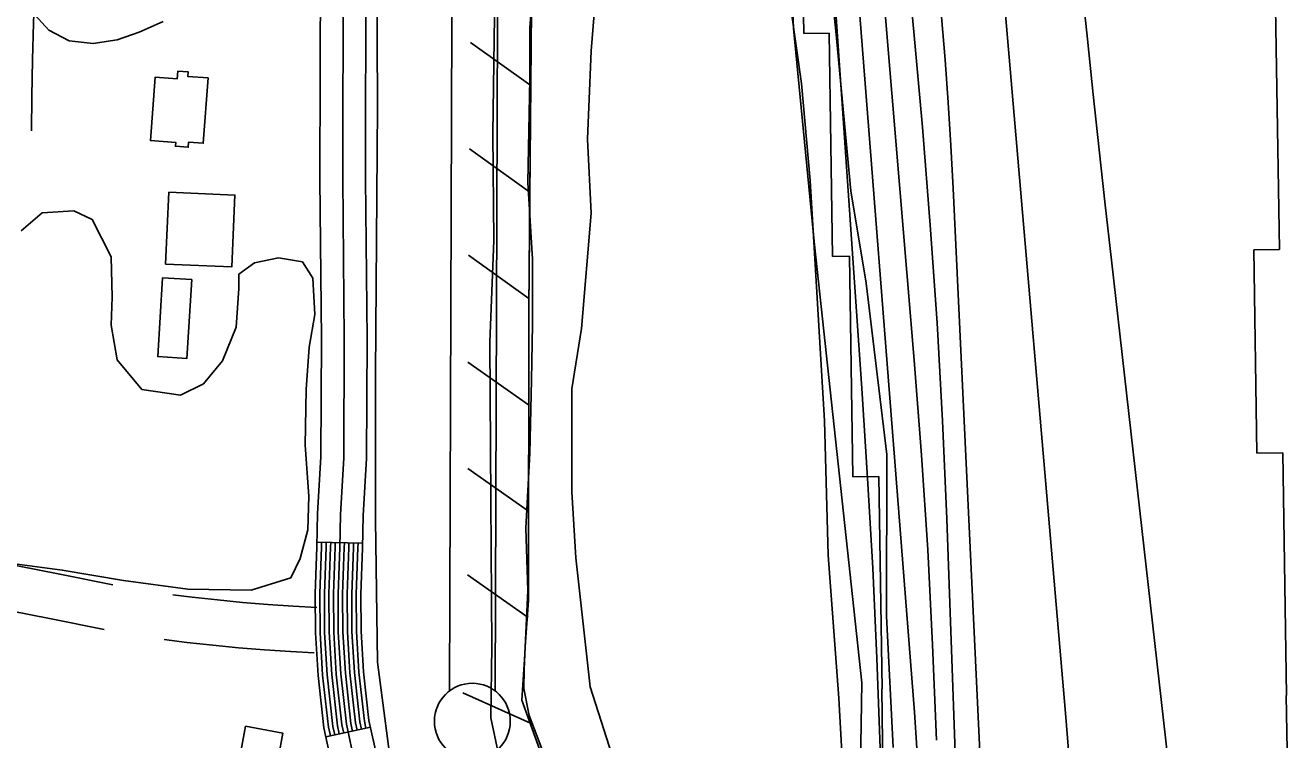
# Model space of a CAD drawing. Extents: x 3715084 to 3753216, y 488173 to 513963.
# Drawn here: x 3732110 to 3732943, y 504956 to 505426 of the extents above; entities that cross this region are included whole.
import ezdxf

# ---------------------------------------------------------------- set-up
doc = ezdxf.new("R2010")
doc.units = 0
for name, color, linetype in [('V-BLDG-OTLN', 7, 'Continuous'), ('V-FLOD-BASE', 7, 'Continuous'), ('V-LEVE-TOET', 7, 'Continuous'), ('V-RIVR-EDGE', 7, 'Continuous'), ('V-ROAD-CNTR', 7, 'Continuous'), ('V-RRAP-FSHR', 7, 'Continuous'), ('V-RRAP-RVMT', 7, 'Continuous'), ('V-SITE-VEGE', 7, 'Continuous'), ('V-SURV-LINE', 7, 'Continuous'), ('V-TOPO-DPTH', 7, 'Continuous'), ('V-TOPO-MINR', 7, 'Continuous'), ('V-TOPO-WATR', 7, 'Continuous')]:
    doc.layers.add(name, color=color, linetype=linetype)

msp = doc.modelspace()

# ---------------------------------------------------------------- linework, layer by layer
at = {"layer": 'V-BLDG-OTLN'}
for points in [[(3732230.77, 505391.8), (3732227.59, 505348.82), (3732217.93, 505349.54), (3732217.68, 505346.14), (3732209.21, 505346.77), (3732209.4, 505349.36), (3732192.82, 505350.58), (3732195.9, 505392.27), (3732210.45, 505391.19), (3732210.83, 505396.3), (3732217.61, 505395.8), (3732217.38, 505392.79)], [(3732204.83, 505316.59), (3732248.44, 505314.68), (3732246.37, 505267.36), (3732202.75, 505269.28)], [(3732219.98, 505259.06), (3732216.8, 505207.24), (3732197.64, 505208.41), (3732200.82, 505260.24)], [(3732255.27, 504965.13), (3732279.92, 504960.69), (3732277.06, 504944.84), (3732269.68, 504946.17), (3732269.21, 504943.51), (3732263.7, 504944.5), (3732264.23, 504947.47), (3732252.47, 504949.59)]]:
    msp.add_lwpolyline(points, close=True, dxfattribs=at)
at = {"layer": 'V-FLOD-BASE'}
msp.add_lwpolyline([(3732369.86, 506195.04), (3732387.53, 506114.76), (3732405.2, 506033.22), (3732415.29, 505968.12), (3732420.32, 505903.65), (3732421.56, 505841.71), (3732422.15, 505737.42), (3732420.22, 505644.51), (3732419.56, 505543.38), (3732419.52, 505447.95), (3732418.22, 505355.04), (3732418.83, 505284.88), (3732416.27, 505217.88), (3732416.87, 505113.6), (3732417.47, 505017.53), (3732416.82, 504970.75), (3732424.39, 504935.36)], dxfattribs=at)
at = {"layer": 'V-LEVE-TOET'}
for points in [[(3732277.6, 506241.82), (3732297.79, 506152.7), (3732323.67, 506056.62), (3732349.54, 505949.16), (3732351.41, 505860.68), (3732347.58, 505770.93), (3732343.75, 505654.63), (3732343.71, 505566.15), (3732341.78, 505463.12), (3732342.38, 505372.74), (3732341.05, 505197.03), (3732341.02, 505100.97), (3732342.25, 505007.42), (3732352.96, 504925.25), (3732380.11, 504857.61), (3732414.21, 504771.64), (3732441.37, 504704.01), (3732473.57, 504616.77), (3732486.19, 504562.41), (3732492.49, 504516.27), (3732487.4, 504422.1), (3732475.34, 504291.27), (3732456.33, 504155.39), (3732427.22, 504035.31)], [(3732445.76, 505468.37), (3732442.58, 505424.76), (3732442.57, 505391.26), (3732441.28, 505323), (3732444.42, 505272.44), (3732444.41, 505229.46), (3732443.76, 505192.8), (3732442.48, 505144.77), (3732439.93, 505095.47), (3732441.18, 505054.38), (3732439.27, 505012.67), (3732437.37, 504982.33), (3732449.99, 504946.93)]]:
    msp.add_lwpolyline(points, dxfattribs=at)
at = {"layer": 'V-RIVR-EDGE'}
msp.add_lwpolyline([(3732547.1, 506285.46), (3732563.58, 506153.95), (3732581.31, 506041.04), (3732600.23, 505923.33), (3732609.7, 505865.08), (3732612.5, 505783.43), (3732620.09, 505699.36), (3732624.71, 505626.71), (3732632.88, 505528.24), (3732644.02, 505422.55), (3732653.97, 505317.47), (3732664.02, 505256.81), (3732677.55, 505143.92), (3732677.29, 505037.66), (3732681.88, 504951.2)], dxfattribs=at)
at = {"layer": 'V-ROAD-CNTR'}
for p, q in [((3732302.48, 505086.27), (3732332.47, 505085.65)), ((3732308.3, 504958.17), (3732337.61, 504964.55))]:
    msp.add_line(p, q, dxfattribs=at)
for points in [[(3732272.82, 506192.19), (3732294.34, 506096.93), (3732306.38, 506022.68), (3732315.01, 505976.97), (3732322.83, 505947.96), (3732324.18, 505920.03), (3732325.69, 505895.48), (3732325.96, 505843.37), (3732323.8, 505783.55), (3732318.88, 505685.31), (3732317.54, 505574.14), (3732319.65, 505464.12), (3732319.42, 505325.3), (3732320.43, 505220.01), (3732320.06, 505141.88), (3732317.86, 505104.47), (3732317.41, 505082.87), (3732316.3, 505052.19), (3732316.48, 505027.17), (3732318.12, 504999.75), (3732321.84, 504966.5), (3732327.45, 504940.72)], [(3732341.98, 504944.53), (3732336.66, 504968.94), (3732333.07, 505001.03), (3732331.48, 505027.67), (3732331.3, 505051.97), (3732332.41, 505082.45), (3732332.85, 505103.88), (3732335.05, 505141.41), (3732335.43, 505220.05), (3732334.42, 505325.36), (3732334.65, 505464.26), (3732332.54, 505574.2), (3732333.87, 505684.84), (3732338.79, 505782.91), (3732340.96, 505843.14), (3732340.69, 505895.98), (3732339.16, 505920.85), (3732337.73, 505950.31), (3732329.65, 505980.32), (3732321.16, 506025.27), (3732309.07, 506099.79), (3732287.42, 506195.62)], [(3732312.93, 504936.91), (3732307.02, 504964.06), (3732303.17, 504998.46), (3732301.48, 505026.67), (3732301.3, 505052.4), (3732302.42, 505083.3), (3732302.87, 505105.07), (3732305.06, 505142.36), (3732305.43, 505219.98), (3732304.42, 505325.24), (3732304.65, 505463.99), (3732302.94, 505553.42)], [(3732116.99, 505456.81), (3732116.77, 505451.91), (3732115.89, 505427.79), (3732115.22, 505403.66), (3732114.75, 505379.52), (3732114.5, 505356.85)], [(3732311.23, 504958.8), (3732309.98, 504964.55), (3732306.16, 504998.72), (3732304.48, 505026.77), (3732304.3, 505052.36), (3732305.42, 505083.21), (3732305.48, 505086.21)], [(3732314.16, 504959.44), (3732312.94, 504965.04), (3732309.15, 504998.98), (3732307.48, 505026.87), (3732307.3, 505052.32), (3732308.42, 505083.13), (3732308.48, 505086.15)], [(3732317.09, 504960.08), (3732315.91, 504965.52), (3732312.14, 504999.23), (3732310.48, 505026.97), (3732310.3, 505052.27), (3732311.41, 505083.04), (3732311.48, 505086.08)], [(3732320.03, 504960.72), (3732318.87, 504966.01), (3732315.13, 504999.49), (3732313.48, 505027.07), (3732313.3, 505052.23), (3732314.41, 505082.96), (3732314.48, 505086.02)], [(3732322.96, 504961.36), (3732321.84, 504966.5), (3732318.12, 504999.75), (3732316.48, 505027.17), (3732316.3, 505052.19), (3732317.41, 505082.87), (3732317.48, 505085.96)], [(3732325.89, 504962), (3732324.8, 504966.99), (3732321.11, 505000), (3732319.48, 505027.27), (3732319.3, 505052.14), (3732320.41, 505082.79), (3732320.48, 505085.9)], [(3732328.82, 504962.64), (3732327.76, 504967.47), (3732324.1, 505000.26), (3732322.48, 505027.37), (3732322.3, 505052.1), (3732323.41, 505082.7), (3732323.48, 505085.84)], [(3732331.75, 504963.28), (3732330.73, 504967.96), (3732327.09, 505000.52), (3732325.48, 505027.47), (3732325.3, 505052.05), (3732326.41, 505082.62), (3732326.47, 505085.77)], [(3732334.68, 504963.91), (3732333.69, 504968.45), (3732330.08, 505000.77), (3732328.48, 505027.57), (3732328.3, 505052.01), (3732329.41, 505082.53), (3732329.47, 505085.71)], [(3732069.9, 505077.62), (3732078.24, 505076.02), (3732133.15, 505065.26), (3732168.01, 505058.28)], [(3732064.22, 505048.16), (3732072.53, 505046.57), (3732127.32, 505035.83), (3732162.33, 505028.82)], [(3732207.44, 505051.66), (3732220.27, 505050.07), (3732236.85, 505048.25), (3732253.45, 505046.67), (3732270.07, 505045.32), (3732286.71, 505044.22), (3732302.25, 505043.4)], [(3732201.75, 505022.14), (3732216.79, 505020.27), (3732233.79, 505018.41), (3732250.82, 505016.78), (3732267.87, 505015.4), (3732284.93, 505014.27), (3732300.69, 505013.45)]]:
    msp.add_lwpolyline(points, dxfattribs=at)
at = {"layer": 'V-RRAP-FSHR'}
for p, q in [((3732443.22, 505386.67), (3732403.48, 505415.05)), ((3732442.57, 505316.67), (3732402.83, 505345.05)), ((3732441.92, 505246.68), (3732402.18, 505275.06)), ((3732441.77, 505176.68), (3732401.81, 505204.74)), ((3732441.67, 505106.68), (3732401.71, 505134.74)), ((3732441.57, 505036.68), (3732401.61, 505064.74)), ((3732443.09, 504967.18), (3732398.53, 504987.15))]:
    msp.add_line(p, q, dxfattribs=at)
for points in [[(3732519.33, 506357.29), (3732552.02, 506121.08), (3732566.68, 505982.33), (3732587.89, 505808.68), (3732607.78, 505633.74), (3732616.2, 505424.27), (3732630.02, 505281.85), (3732661.1, 504993.66), (3732657.04, 504737.72)], [(3732442.38, 505960.83), (3732443, 505922.25), (3732447.8, 505878.27), (3732448.78, 505801.38), (3732444.37, 505511.14), (3732441.85, 505239.82), (3732441.59, 505047.86), (3732439.46, 505017.74), (3732438.77, 505002.4), (3732438.73, 504989.9), (3732442.11, 504972.29), (3732491.76, 504842.17), (3732565.96, 504637.75), (3732576.42, 504615.4), (3732579.18, 504607.2), (3732583.69, 504591.63), (3732582.89, 504573.69), (3732579.45, 504525.92), (3732534.32, 504210.67), (3732488.37, 503847.79)], [(3732443.29, 505393.95), (3732441.85, 505239.82), (3732441.59, 505047.86), (3732439.46, 505017.74), (3732438.77, 505002.4), (3732438.73, 504989.9), (3732442.11, 504972.29), (3732459.75, 504926.06)]]:
    msp.add_lwpolyline(points, dxfattribs=at)
at = {"layer": 'V-RRAP-RVMT'}
for p, q in [((3732622.89, 505420.94), (3732620.47, 505579.44)), ((3732933.59, 505438.12), (3732936.07, 505278.94)), ((3732639.56, 505421.27), (3732622.89, 505420.94)), ((3732641.8, 505274.3), (3732639.56, 505421.27)), ((3732652.94, 505274.51), (3732641.8, 505274.3)), ((3732655.3, 505129.19), (3732652.94, 505274.51)), ((3732936.07, 505278.94), (3732919.19, 505278.66)), ((3732919.19, 505278.66), (3732921.3, 505144.78)), ((3732921.3, 505144.78), (3732938.28, 505145.08)), ((3732938.28, 505145.08), (3732940.76, 504985.35)), ((3732672.25, 505129.49), (3732655.3, 505129.19)), ((3732674.44, 504989.85), (3732672.25, 505129.49)), ((3732676.56, 504840.91), (3732674.27, 504989.85)), ((3732674.27, 504989.85), (3732674.44, 504989.85)), ((3732940.76, 504985.35), (3732940.59, 504985.35)), ((3732940.59, 504985.35), (3732942.87, 504839.66))]:
    msp.add_line(p, q, dxfattribs=at)
at = {"layer": 'V-SITE-VEGE'}
for points in [[(3732535.81, 506245.22), (3732543.37, 506164.31), (3732553.45, 506085.93), (3732561.01, 506023.35), (3732569.84, 505965.2), (3732581.83, 505919.05), (3732587.51, 505877.33), (3732590.65, 505836.88), (3732597.56, 505726.89), (3732601.96, 505654.2), (3732605.1, 505581.51), (3732609.5, 505530.94), (3732611.38, 505459.51), (3732621.46, 505388.08), (3732627.13, 505324.24), (3732636.55, 505166.21), (3732639.04, 505077.72), (3732645.96, 504983.54), (3732650.36, 504904.53)], [(3732505.62, 504918.48), (3732482.26, 504991.18), (3732472.81, 505075.88), (3732470.3, 505119.5), (3732470.32, 505187.13), (3732476.66, 505226.95), (3732483, 505302.8), (3732480.49, 505351.47), (3732483.04, 505409.62), (3732487.49, 505466.51), (3732494.46, 505532.87), (3732486.27, 505599.25), (3732488.19, 505656.76), (3732493.9, 505709.23), (3732492.02, 505774.96), (3732485.1, 505863.46), (3732488.28, 505908.33), (3732485.77, 505961.43), (3732478.84, 506010.74), (3732466.85, 506061.31), (3732454.85, 506111.24), (3732440.34, 506163.72), (3732425.82, 506222.51)], [(3732201.2, 505428.85), (3732185.4, 505421.9), (3732170.85, 505416.85), (3732155.05, 505414.33), (3732139.25, 505416.23), (3732125.98, 505423.18), (3732112.08, 505438.36)], [(3732107.6, 505291.09), (3732121.51, 505303.09), (3732142.37, 505304.35), (3732154.38, 505298.65), (3732167.01, 505274), (3732167.63, 505247.45), (3732166.99, 505229.12), (3732170.78, 505206.36), (3732187.2, 505186.76), (3732212.49, 505182.96), (3732227.66, 505190.54), (3732240.31, 505205.7), (3732249.16, 505227.82), (3732251.07, 505253.11), (3732251.07, 505262.59), (3732261.19, 505270.17), (3732276.99, 505273.32), (3732292.79, 505270.79), (3732299.74, 505260.04), (3732301, 505236.02), (3732297.2, 505214.53), (3732295.29, 505186.72), (3732294.65, 505150.06), (3732297.16, 505116.56), (3732296.52, 505094.44), (3732291.46, 505075.47), (3732285.13, 505062.84), (3732259.21, 505054.63), (3732217.5, 505055.28), (3732175.15, 505060.98), (3732134.69, 505067.95), (3732104.99, 505071.75)]]:
    msp.add_lwpolyline(points, dxfattribs=at)
at = {"layer": 'V-SURV-LINE'}
for points in [[(3732389.78, 504988.48), (3732392.78, 505870.88)], [(3732422.78, 505870.77), (3732419.78, 504988.37)]]:
    msp.add_lwpolyline(points, dxfattribs=at)
msp.add_circle((3732404.71, 504968.45), 25, dxfattribs=at)
at = {"layer": 'V-TOPO-DPTH'}
for points in [[(3732871.24, 504868.24), (3732825.52, 505271.84), (3732821.45, 505308.19), (3732817.44, 505344.55), (3732813.53, 505380.91), (3732809.67, 505417.28), (3732804.29, 505468.73), (3732803.2, 505479.39), (3732802.14, 505490.05), (3732801.12, 505500.72), (3732800.14, 505511.38), (3732785.22, 505676.52), (3732776.75, 505769.75), (3732768.23, 505862.98), (3732759.6, 505956.2), (3732750.92, 506049.41), (3732733.22, 506238.41)], [(3732871.24, 504868.24), (3732825.52, 505271.84), (3732821.45, 505308.19), (3732817.44, 505344.55), (3732813.53, 505380.91), (3732809.67, 505417.28), (3732804.29, 505468.73), (3732803.2, 505479.39), (3732802.14, 505490.05), (3732801.12, 505500.72), (3732800.14, 505511.38), (3732785.22, 505676.52), (3732776.75, 505769.75), (3732768.23, 505862.98), (3732759.6, 505956.2), (3732750.92, 506049.41), (3732733.22, 506238.41)], [(3732627.56, 506235.32), (3732659.83, 505952.64), (3732668.49, 505875.31), (3732676.93, 505797.96), (3732685.05, 505720.57), (3732692.94, 505643.16), (3732702.78, 505544.61), (3732705.56, 505516.45), (3732708.28, 505488.29), (3732710.94, 505460.12), (3732713.54, 505431.94), (3732715.92, 505403.75), (3732718.06, 505375.55), (3732719.83, 505347.31), (3732721.35, 505319.06), (3732742.22, 504878.9)], [(3732742.22, 504878.9), (3732721.35, 505319.06), (3732719.83, 505347.31), (3732718.06, 505375.55), (3732715.92, 505403.75), (3732713.54, 505431.94), (3732710.94, 505460.12), (3732708.28, 505488.29), (3732705.56, 505516.45), (3732702.78, 505544.61), (3732692.94, 505643.16), (3732685.05, 505720.57), (3732676.93, 505797.96), (3732668.49, 505875.31), (3732659.83, 505952.64), (3732627.56, 506235.32)], [(3732553.6, 506206.36), (3732606.92, 505792.19), (3732613.25, 505741.42), (3732619.29, 505690.61), (3732624.9, 505639.75), (3732630.24, 505588.86), (3732638.79, 505503.91), (3732639.6, 505495.46), (3732640.35, 505487.02), (3732641.03, 505478.56), (3732641.65, 505470.1), (3732661.17, 505187.43), (3732664.94, 505128.32), (3732668.29, 505069.18), (3732671.01, 505010.02), (3732673.32, 504950.83)], [(3732670.85, 506200.78), (3732693.08, 506033.37), (3732704.56, 505942.86), (3732715.32, 505852.28), (3732725.01, 505761.57), (3732733.99, 505670.78), (3732748.35, 505516.35), (3732749.6, 505502.72), (3732750.84, 505489.09), (3732752.04, 505475.45), (3732753.23, 505461.81), (3732795.25, 504973.78), (3732797.24, 504949.4)], [(3732670.85, 506200.78), (3732693.08, 506033.37), (3732704.56, 505942.86), (3732715.32, 505852.28), (3732725.01, 505761.57), (3732733.99, 505670.78), (3732748.35, 505516.35), (3732749.6, 505502.72), (3732750.84, 505489.09), (3732752.04, 505475.45), (3732753.23, 505461.81), (3732795.25, 504973.78), (3732797.24, 504949.4)], [(3732710.37, 504956.09), (3732707.76, 505018.64), (3732704.53, 505081.15), (3732700.37, 505143.6), (3732695.6, 505206.02), (3732676.02, 505439.33), (3732673.93, 505463.47), (3732671.74, 505487.6), (3732669.42, 505511.71), (3732667.01, 505535.82), (3732623.67, 505957.41), (3732618.54, 506005.85), (3732613.2, 506054.27), (3732607.56, 506102.65), (3732601.72, 506151.01), (3732599.5, 506168.95)], [(3732710.37, 504956.09), (3732707.76, 505018.64), (3732704.53, 505081.15), (3732700.37, 505143.6), (3732695.6, 505206.02), (3732676.02, 505439.33), (3732673.93, 505463.47), (3732671.74, 505487.6), (3732669.42, 505511.71), (3732667.01, 505535.82), (3732623.67, 505957.41), (3732618.54, 506005.85), (3732613.2, 506054.27), (3732607.56, 506102.65), (3732601.72, 506151.01), (3732599.5, 506168.95)]]:
    msp.add_lwpolyline(points, dxfattribs=at)
at = {"layer": 'V-TOPO-MINR'}
for points in [[(3732610.33, 506249.44), (3732682.7, 505553.61), (3732686.04, 505520.77), (3732689.29, 505487.92), (3732692.39, 505455.06), (3732695.39, 505422.19), (3732701, 505359.29), (3732706.22, 505294.93), (3732710.75, 505230.53), (3732714.25, 505166.07), (3732717.06, 505101.56), (3732725.59, 504861.79)], [(3732733.22, 506238.41), (3732750.92, 506049.41), (3732759.6, 505956.2), (3732768.23, 505862.98), (3732776.75, 505769.75), (3732785.22, 505676.52), (3732800.14, 505511.38), (3732801.12, 505500.72), (3732802.14, 505490.05), (3732803.2, 505479.39), (3732804.29, 505468.73), (3732809.67, 505417.28), (3732813.53, 505380.91), (3732817.44, 505344.55), (3732821.45, 505308.19), (3732825.52, 505271.84), (3732871.24, 504868.24)], [(3732627.56, 506235.32), (3732659.83, 505952.64), (3732668.49, 505875.31), (3732676.93, 505797.96), (3732685.05, 505720.57), (3732692.94, 505643.16), (3732702.78, 505544.61), (3732705.56, 505516.45), (3732708.28, 505488.29), (3732710.94, 505460.12), (3732713.54, 505431.94), (3732715.92, 505403.75), (3732718.06, 505375.55), (3732719.83, 505347.31), (3732721.35, 505319.06), (3732742.22, 504878.9)], [(3732670.85, 506200.78), (3732693.08, 506033.37), (3732704.56, 505942.86), (3732715.32, 505852.28), (3732725.01, 505761.57), (3732733.99, 505670.78), (3732748.35, 505516.35), (3732749.6, 505502.72), (3732750.84, 505489.09), (3732752.04, 505475.45), (3732753.23, 505461.81), (3732795.25, 504973.78), (3732797.24, 504949.4)], [(3732576.52, 506187.73), (3732593.04, 506057.2), (3732604.62, 505962.78), (3732615.74, 505868.31), (3732626.14, 505773.76), (3732636.07, 505679.15), (3732652.26, 505519.11), (3732653.81, 505503.2), (3732655.3, 505487.29), (3732656.67, 505471.37), (3732657.98, 505455.44), (3732695.73, 504974.52), (3732697.43, 504950.71)], [(3732599.5, 506168.95), (3732601.72, 506151.01), (3732607.56, 506102.65), (3732613.2, 506054.27), (3732618.54, 506005.85), (3732623.67, 505957.41), (3732667.01, 505535.82), (3732669.42, 505511.71), (3732671.74, 505487.6), (3732673.93, 505463.47), (3732676.02, 505439.33), (3732695.6, 505206.02), (3732700.37, 505143.6), (3732704.53, 505081.15), (3732707.76, 505018.64), (3732710.37, 504956.09)]]:
    msp.add_lwpolyline(points, dxfattribs=at)
at = {"layer": 'V-TOPO-WATR'}
msp.add_lwpolyline([(3732553.6, 506206.36), (3732606.92, 505792.19), (3732613.25, 505741.42), (3732619.29, 505690.61), (3732624.9, 505639.75), (3732630.24, 505588.86), (3732638.79, 505503.91), (3732639.6, 505495.46), (3732640.35, 505487.02), (3732641.03, 505478.56), (3732641.65, 505470.1), (3732661.17, 505187.43), (3732664.94, 505128.32), (3732668.29, 505069.18), (3732671.01, 505010.02), (3732673.32, 504950.83)], dxfattribs=at)

doc.saveas('drawing.dxf')
